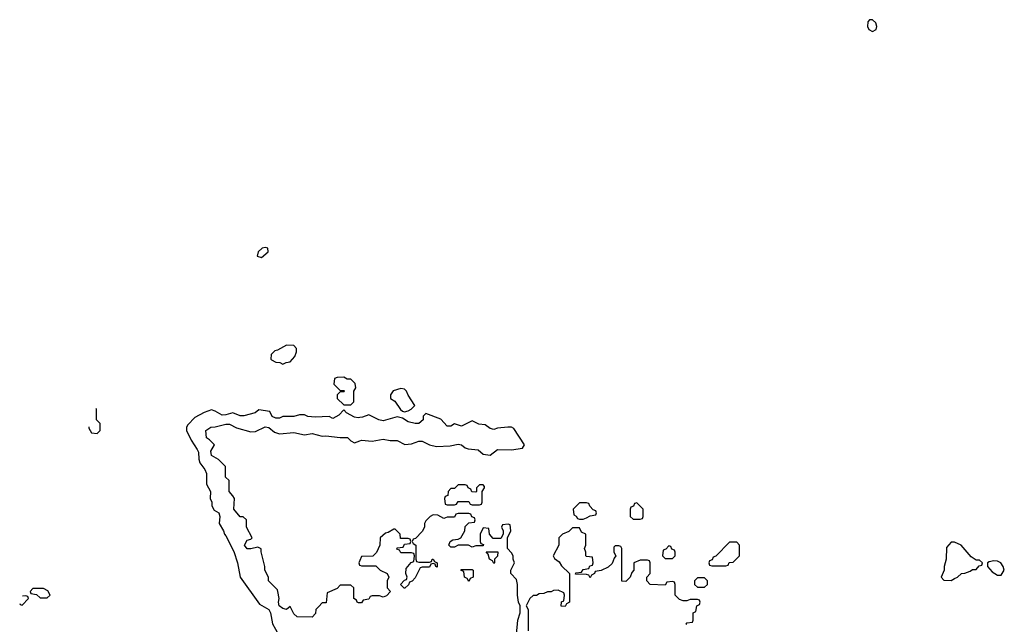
# Model space of a CAD drawing. Header units: inches. Extents: x 2601469 to 2753575, y 449403 to 582909.
# Tile 347 of 350: x 2708096 to 2713608, y 552027 to 555408. Entities that reach past the tile are written whole.
import ezdxf

# ---------------------------------------------------------------- set-up
doc = ezdxf.new("R2010")
doc.units = ezdxf.units.IN
doc.header["$MEASUREMENT"] = 0
doc.layers.add('C7505', color=7, linetype='Continuous')
doc.layers.add('C7515', color=7, linetype='Continuous')

msp = doc.modelspace()

# ---------------------------------------------------------------- linework, layer by layer
at = {"layer": 'C7505', "color": 4, "elevation": 4}
for points in [[(2709470, 554134), (2709454, 554130), (2709432, 554110), (2709426.4, 554086.4), (2709450, 554078), (2709488, 554110), (2709486, 554130)], [(2709590, 553588), (2709539.6, 553560.4), (2709523.6, 553556.4), (2709503.6, 553536.4), (2709502, 553510), (2709505.4, 553505.4), (2709530, 553492), (2709551.6, 553491.6), (2709570, 553482), (2709588.4, 553491.6), (2709610, 553494), (2709636.4, 553523.6), (2709646, 553550), (2709646, 553570), (2709630, 553586)], [(2709910, 553408), (2709872.7, 553407.3), (2709858, 553402), (2709854, 553370), (2709890, 553334), (2709910, 553334), (2709914, 553330), (2709910, 553326), (2709890, 553326), (2709874, 553310), (2709874, 553290), (2709910, 553254), (2709950, 553254), (2709966, 553270), (2709966, 553330), (2709978, 553350), (2709973.6, 553373.6), (2709950, 553398), (2709930, 553398)], [(2708230, 552226), (2708170, 552226), (2708154, 552210), (2708158, 552198), (2708190, 552194), (2708210, 552174), (2708250, 552174), (2708266, 552190), (2708254, 552214)]]:
    msp.add_lwpolyline(points, close=True, dxfattribs=at)
for points in [[(2708483.1, 553131.4), (2708483.6, 553123.6), (2708498, 553098), (2708530, 553094), (2708546, 553110), (2708546, 553150), (2708526, 553170), (2708526, 553230), (2708522.9, 553233)], [(2710000, 553182.6), (2709990, 553181.2), (2709970, 553185.2), (2709926, 553210), (2709910, 553226), (2709883.6, 553196.4), (2709850, 553178), (2709829.2, 553189.2), (2709750, 553185.2), (2709710, 553189.3), (2709690, 553199), (2709662, 553198), (2709630, 553189.2), (2709570, 553189.3), (2709550, 553179.3), (2709530, 553179), (2709510, 553189), (2709496.5, 553216.5), (2709434, 553226), (2709414, 553210), (2709350, 553193.2), (2709330, 553193.2), (2709290, 553209.2), (2709250, 553197.2), (2709230, 553196), (2709190, 553219), (2709170, 553225.2), (2709128.1, 553211.9), (2709075.9, 553184.1), (2709037.5, 553142.5), (2709030.7, 553130), (2709030.7, 553110), (2709056.8, 553056.8), (2709090, 553004.7), (2709096.3, 552990), (2709098.8, 552950), (2709104.7, 552930), (2709133.2, 552893.2), (2709142.8, 552870), (2709141, 552810), (2709164.7, 552770), (2709162, 552730), (2709171, 552710), (2709171.3, 552690), (2709185.4, 552665.4), (2709211, 552650), (2709216, 552630), (2709212, 552590), (2709238, 552550), (2709242, 552530), (2709250, 552522), (2709294.4, 552434.4), (2709316, 552370), (2709330.9, 552290.9), (2709438.8, 552138.8), (2709490.8, 552110), (2709500.7, 552090), (2709510.8, 552030), (2709544.7, 551970)], [(2710000, 552146.8), (2709992.7, 552147.3), (2709986, 552150), (2709982, 552162), (2709966, 552170), (2709966, 552230), (2709950, 552246), (2709890, 552246), (2709872.7, 552227.3), (2709818, 552202), (2709812.7, 552147.3), (2709790, 552146), (2709770, 552126), (2709754, 552110), (2709752.7, 552087.3), (2709732.7, 552067.3), (2709650, 552068), (2709630, 552086), (2709610, 552126), (2709590, 552108.7), (2709570, 552115.3), (2709549.2, 552130), (2709545.2, 552150), (2709549, 552170), (2709542, 552210), (2709539, 552219), (2709489.3, 552270), (2709489, 552290), (2709469, 552330), (2709469, 552350), (2709448, 552432), (2709448, 552448), (2709430, 552458), (2709390.7, 552449.3), (2709370, 552449.4), (2709354, 552470), (2709370, 552498), (2709390, 552502), (2709398, 552510), (2709366, 552570), (2709366, 552610), (2709347.3, 552627.3), (2709330, 552628), (2709295.3, 552670), (2709298, 552730), (2709290, 552746), (2709268, 552770), (2709268, 552830), (2709248, 552850), (2709248, 552910), (2709208.4, 552948.4), (2709169, 552970), (2709166, 552994), (2709186, 553030), (2709159, 553059), (2709142, 553070), (2709138, 553110), (2709166, 553130), (2709190, 553130.8), (2709250, 553146), (2709270, 553146), (2709310, 553126), (2709390, 553102.8), (2709416, 553104), (2709470.7, 553130.7), (2709490, 553126.8), (2709522, 553102), (2709550, 553091.3), (2709630, 553098.8), (2709690, 553086.8), (2709733.7, 553093.7), (2709790, 553078), (2709810, 553081), (2709890, 553070.5), (2709930.5, 553070.5), (2709950, 553052), (2709970, 553042), (2710000, 553052.5)], [(2710000, 552383.5), (2709994, 552370), (2709998, 552358), (2710000, 552357.3)], [(2708096.2, 552143.5), (2708098, 552138), (2708110, 552134), (2708146, 552170), (2708142, 552182), (2708130, 552186)], [(2708130, 552186), (2708111.9, 552183.7)]]:
    msp.add_lwpolyline(points, dxfattribs=at)
at = {"layer": 'C7515', "color": 4, "elevation": 4}
for points in [[(2712870, 555408), (2712852.7, 555407.3), (2712843.6, 555396.4), (2712842, 555370), (2712850, 555354), (2712870, 555342), (2712890, 555354), (2712895.3, 555370), (2712888, 555390)], [(2710230, 553345.2), (2710187.3, 553332.7), (2710171.3, 553310), (2710171.3, 553290), (2710195.3, 553275.3), (2710228.2, 553228.2), (2710239.1, 553219.1), (2710250, 553214), (2710270, 553221), (2710288, 553230), (2710308, 553250), (2710270, 553308), (2710262, 553330), (2710250, 553342)], [(2710690, 552806), (2710670, 552806), (2710654, 552790), (2710654, 552770), (2710650, 552766), (2710627.3, 552767.3), (2710622, 552782), (2710606, 552790), (2710602, 552802), (2710590, 552806), (2710550, 552806), (2710530, 552786), (2710510, 552786), (2710494, 552770), (2710492.7, 552747.3), (2710478, 552742), (2710474, 552730), (2710478, 552698), (2710490, 552694), (2710530, 552694), (2710542, 552698), (2710550, 552714), (2710610, 552714), (2710618, 552698), (2710630, 552694), (2710670, 552694), (2710682, 552698), (2710686, 552710), (2710686, 552770), (2710698, 552790), (2710698, 552798)], [(2711270, 552706), (2711230, 552706), (2711194, 552670), (2711198, 552638), (2711212, 552632), (2711218, 552618), (2711230, 552614), (2711250, 552614), (2711270, 552622), (2711290, 552634), (2711322, 552638), (2711326, 552650), (2711322, 552662), (2711307.3, 552667.3), (2711287.3, 552687.3), (2711282, 552702)], [(2711550, 552706), (2711538, 552702), (2711532.7, 552687.3), (2711518, 552682), (2711514, 552670), (2711514, 552630), (2711530, 552614), (2711570, 552614), (2711582, 552618), (2711586, 552630), (2711586, 552670)], [(2711730, 552466), (2711712.7, 552447.3), (2711698, 552442), (2711694, 552410), (2711710, 552394), (2711750, 552394), (2711766, 552410), (2711766, 552430), (2711762, 552442), (2711747.3, 552447.3), (2711742, 552462)], [(2712110, 552486), (2712070, 552486), (2711992.7, 552407.3), (2711978, 552402), (2711972.7, 552387.3), (2711958, 552382), (2711954, 552370), (2711958, 552358), (2711970, 552354), (2712050, 552354), (2712062, 552358), (2712067.3, 552372.7), (2712090, 552374), (2712126, 552410), (2712126, 552470)], [(2713330, 552486), (2713310, 552486), (2713283.6, 552456.4), (2713282, 552390), (2713272, 552350), (2713272, 552330), (2713254, 552290), (2713270, 552274), (2713310, 552272), (2713330, 552282), (2713346, 552290), (2713368.4, 552311.6), (2713387.3, 552312.7), (2713416.4, 552323.6), (2713430, 552334), (2713450, 552334), (2713467.3, 552352.7), (2713482, 552358), (2713486, 552370), (2713470, 552386), (2713450, 552386), (2713423.1, 552403.1), (2713366, 552470)], [(2710750, 552366), (2710742, 552382), (2710726, 552390), (2710718, 552418), (2710707.3, 552432.7), (2710772.7, 552432.7), (2710771.6, 552408.4), (2710754, 552390), (2710754, 552370)], [(2713550, 552382), (2713523.6, 552376.4), (2713514, 552370), (2713514, 552350), (2713539.6, 552319.6), (2713570, 552302), (2713590, 552302), (2713608, 552330), (2713602, 552350), (2713588, 552370), (2713570, 552379)], [(2710610, 552266), (2710602, 552282), (2710586, 552290), (2710582, 552322), (2710567.3, 552327.3), (2710567.3, 552332.7), (2710630, 552334), (2710634, 552330), (2710634, 552290), (2710618, 552282)], [(2711930, 552286), (2711890, 552286), (2711874, 552270), (2711874, 552250), (2711890, 552234), (2711930, 552234), (2711946, 552250), (2711946, 552270)]]:
    msp.add_lwpolyline(points, close=True, dxfattribs=at)
for points in [[(2710000, 553052.5), (2710010, 553056), (2710070, 553050.7), (2710130, 553062.8), (2710170, 553054), (2710210, 553054.8), (2710251.6, 553031.6), (2710290, 553036), (2710330, 553050.8), (2710350, 553050.8), (2710390, 553030.8), (2710430, 553021), (2710505.4, 553025.4), (2710550, 553034.8), (2710570, 553030.8), (2710590, 553014), (2710607.3, 553007.3), (2710662, 553002), (2710690, 552978), (2710730, 552972), (2710770, 553004.7), (2710850, 553002.8), (2710910, 553011.3), (2710921.2, 553030), (2710862, 553122), (2710850, 553128.7), (2710829, 553129), (2710770, 553124), (2710750, 553115.3), (2710730, 553122), (2710702, 553142), (2710666.3, 553146.3), (2710630, 553164), (2710570, 553135.3), (2710530, 553148), (2710510, 553135.3), (2710490, 553135.3), (2710453.6, 553173.6), (2710370, 553206), (2710354, 553190), (2710354, 553170), (2710330, 553149), (2710309.1, 553149.1), (2710270, 553159), (2710239.5, 553179.5), (2710210, 553186.6), (2710130, 553164), (2710106, 553170), (2710050, 553198), (2710015.3, 553184.7), (2710000, 553182.6)], [(2710878, 551970), (2710884, 552050), (2710898, 552090), (2710898, 552130), (2710888.7, 552150), (2710882, 552190), (2710882, 552250), (2710876.4, 552276.4), (2710846, 552310), (2710846, 552330), (2710866, 552370), (2710858, 552390), (2710858, 552410), (2710850, 552426), (2710826, 552450), (2710826, 552510), (2710846, 552550), (2710842, 552582), (2710830, 552586), (2710798, 552582), (2710794, 552570), (2710802, 552550), (2710802, 552530), (2710790, 552506), (2710747.3, 552507.3), (2710726, 552530), (2710722, 552562), (2710690, 552566), (2710674, 552530), (2710674, 552490), (2710678, 552478), (2710692.7, 552472.7), (2710690, 552466), (2710650, 552466), (2710630, 552458), (2710608.4, 552468.4), (2710551.6, 552468.4), (2710530, 552458), (2710510, 552458), (2710498, 552470), (2710506, 552490), (2710520.4, 552499.6), (2710550, 552502), (2710566, 552510), (2710588, 552550), (2710590, 552574), (2710610, 552594), (2710642, 552598), (2710646, 552610), (2710642, 552622), (2710627.3, 552627.3), (2710622, 552642), (2710610, 552646), (2710550, 552646), (2710538, 552642), (2710530, 552626), (2710490, 552626), (2710470, 552618), (2710436.4, 552636.4), (2710410, 552638), (2710394, 552630), (2710370, 552606), (2710362, 552590), (2710362, 552570), (2710350, 552546), (2710312.7, 552507.3), (2710298, 552502), (2710294, 552490), (2710298, 552478), (2710314, 552470), (2710314, 552390), (2710318, 552378), (2710330, 552374), (2710390, 552374), (2710402, 552378), (2710406, 552390), (2710411.6, 552391.6), (2710418, 552378), (2710434, 552370), (2710434, 552346), (2710426, 552350), (2710422, 552362), (2710410, 552366), (2710398, 552362), (2710390, 552346), (2710350, 552346), (2710338, 552342), (2710310, 552286), (2710292.7, 552267.3), (2710278, 552262), (2710272.7, 552247.3), (2710251.6, 552228.4), (2710248.4, 552228.4), (2710228, 552250), (2710250, 552274), (2710262, 552278), (2710266, 552290), (2710258, 552310), (2710260.4, 552339.6), (2710287.3, 552372.7), (2710302, 552378), (2710306, 552410), (2710302, 552422), (2710290, 552426), (2710230, 552426), (2710222, 552442), (2710207.3, 552447.3), (2710210, 552454), (2710242, 552458), (2710250, 552474), (2710282, 552478), (2710286, 552490), (2710282, 552502), (2710270, 552506), (2710227.3, 552507.3), (2710226, 552530), (2710198, 552558), (2710190, 552558), (2710159.6, 552540.4), (2710143.6, 552536.4), (2710114, 552510), (2710111.6, 552468.4), (2710092.7, 552427.3), (2710072.7, 552407.3), (2710010, 552406), (2710000, 552383.5)], [(2711830, 552026), (2711826, 552030), (2711830, 552034), (2711862, 552038), (2711866, 552050), (2711866, 552090), (2711882, 552098), (2711886, 552130), (2711902, 552138), (2711906, 552150), (2711902, 552162), (2711890, 552166), (2711850, 552166), (2711830, 552158), (2711810, 552158), (2711790, 552166), (2711766, 552190), (2711766, 552250), (2711762, 552262), (2711750, 552266), (2711718, 552262), (2711710, 552246), (2711626, 552250), (2711606, 552270), (2711606, 552290), (2711626, 552310), (2711626, 552370), (2711622, 552382), (2711610, 552386), (2711570, 552386), (2711534, 552370), (2711534, 552330), (2711523.6, 552316.4), (2711514, 552290), (2711490, 552266), (2711467.3, 552267.3), (2711466, 552450), (2711462, 552462), (2711450, 552466), (2711430, 552466), (2711422, 552458), (2711422, 552430), (2711434, 552410), (2711423.6, 552396.4), (2711412.7, 552367.3), (2711390, 552346), (2711351.6, 552328.4), (2711318, 552322), (2711314, 552310), (2711298, 552302), (2711290, 552286), (2711282, 552302), (2711270, 552306), (2711207.3, 552307.3), (2711210, 552314), (2711242, 552318), (2711250, 552334), (2711282, 552338), (2711287.3, 552352.7), (2711302, 552358), (2711306, 552370), (2711302, 552402), (2711270, 552406), (2711266, 552410), (2711266, 552430), (2711258, 552450), (2711266, 552470), (2711266, 552530), (2711242, 552542), (2711230, 552566), (2711190, 552566), (2711170, 552546), (2711134, 552530), (2711114, 552510), (2711114, 552470), (2711082, 552410), (2711090, 552394), (2711116.9, 552376.9), (2711130, 552354), (2711174, 552310), (2711174, 552150), (2711158, 552142), (2711150, 552126), (2711127.3, 552127.3), (2711128.4, 552151.6), (2711142, 552158), (2711146, 552190), (2711142, 552202), (2711110, 552218), (2711083.6, 552216.4), (2711071.6, 552208.4), (2711050, 552208), (2711030, 552198), (2711003.6, 552196.4), (2710990, 552188), (2710970, 552188), (2710952, 552170), (2710932, 552130), (2710942, 552110), (2710942, 551990)], [(2710000, 552357.3), (2710010, 552354), (2710090, 552354), (2710114, 552330), (2710154, 552310), (2710162, 552290), (2710154, 552270), (2710154, 552230), (2710172, 552210), (2710150, 552186), (2710130, 552178), (2710110, 552186), (2710070, 552186), (2710058, 552182), (2710050, 552168), (2710018, 552162), (2710010, 552146), (2710000, 552146.8)]]:
    msp.add_lwpolyline(points, dxfattribs=at)

doc.saveas('drawing.dxf')
